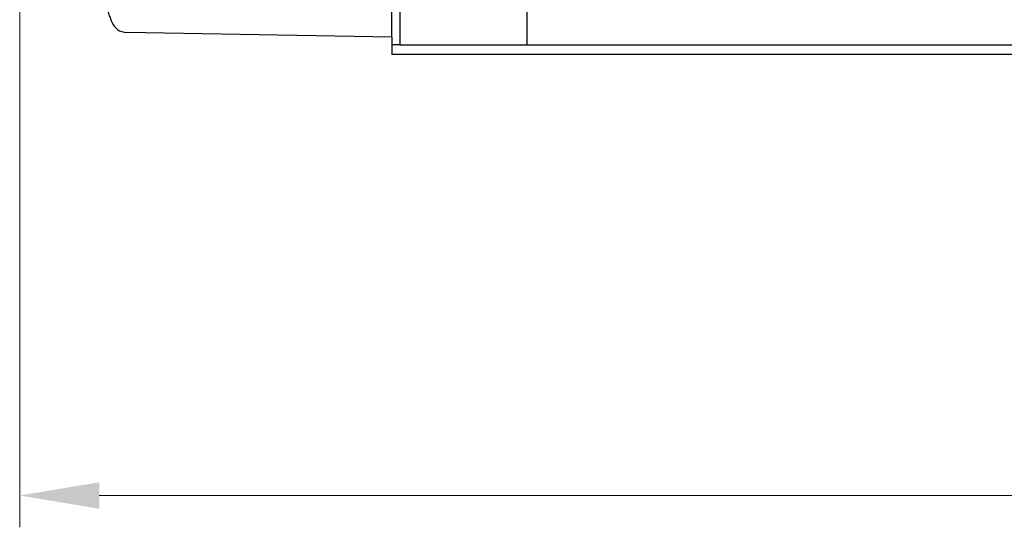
# Model space of a CAD drawing. Header units: millimetres. Extents: x 399 to 6233, y -1870 to 1602.
# Tile 626 of 656: x 5315 to 5346, y 720 to 736. Entities that reach past the tile are written whole.
import ezdxf

# ---------------------------------------------------------------- set-up
doc = ezdxf.new("R2010")
doc.units = ezdxf.units.MM
doc.layers.add('AM_5', color=3, linetype='Continuous', lineweight=25)
doc.layers.add('可見 (ISO)', color=7, linetype='Continuous', lineweight=25)
doc.styles.add('尺寸標註', font='romans.shx', dxfattribs={"bigfont": 'CHINESET.SHX'})
doc.dimstyles.new('CNS1$0', dxfattribs={"dimtxt": 2.5, "dimasz": 2.5, "dimexe": 1, "dimexo": 1, "dimgap": 1.5, "dimtad": 1, "dimtoh": 1, "dimdec": 1, "dimdsep": 46, "dimtxsty": '尺寸標註', "dimcen": 0, "dimclrd": 2, "dimclre": 2, "dimclrt": 1, "dimadec": 0, "dimazin": 2, "dimtp": 0.1, "dimtm": 0.1, "dimtfac": 0.71, "dimtdec": 1, "dimtmove": 0, "dimatfit": 0, "dimfxl": 0, "dimlwd": 13, "dimlwe": 13, "dimarcsym": 0})

# ---------------------------------------------------------------- blocks, each defined once
blk = doc.blocks.new('*D307')
at = {"layer": 'AM_5', "color": 2, "lineweight": 13}
for p, q in [((5314.686, 750.079), (5314.686, 719.715)), ((5530.199, 744.193), (5530.199, 719.715)), ((5317.186, 720.715), (5527.699, 720.715))]:
    blk.add_line(p, q, dxfattribs=at)
at = {"layer": 'AM_5', "color": 2, "lineweight": -2}
for points in [[(5317.186, 721.132), (5317.186, 720.298), (5314.686, 720.715)], [(5527.699, 721.132), (5527.699, 720.298), (5530.199, 720.715)]]:
    blk.add_solid(points, dxfattribs=at)
at = {"layer": 'Defpoints', "color": 0, "lineweight": -2}
for p in [(5314.686, 751.079), (5530.199, 745.193), (5530.199, 720.715)]:
    blk.add_point(p, dxfattribs=at)
at = {"layer": 'AM_5', "color": 1, "insert": (5422.443, 723.465), "char_height": 2.5, "attachment_point": 5, "style": '尺寸標註'}
blk.add_mtext('215.5', dxfattribs=at)

msp = doc.modelspace()

# ---------------------------------------------------------------- linework, layer by layer
at = {"layer": '可見 (ISO)'}
for p, q in [((5326.386, 735.129), (5326.386, 736.879)), ((5326.636, 736.479), (5326.636, 734.879)), ((5330.636, 734.879), (5330.636, 736.479)), ((5326.386, 735.129), (5318.044, 735.274)), ((5326.386, 735.129), (5326.386, 734.879)), ((5326.386, 734.879), (5326.386, 734.579)), ((5326.636, 734.879), (5326.386, 734.879)), ((5326.636, 734.879), (5330.636, 734.879)), ((5330.636, 734.879), (5435.136, 734.879)), ((5439.386, 734.579), (5326.386, 734.579))]:
    msp.add_line(p, q, dxfattribs=at)
msp.add_arc((5318.053, 735.774), 0.5, 199.7685, 269, dxfattribs=at)
msp.add_open_spline([(5317.582, 735.605), (5317.582, 735.605), (5317.569, 735.641), (5317.546, 735.708), (5317.534, 735.741), (5317.519, 735.783), (5317.502, 735.83), (5317.485, 735.878), (5317.466, 735.932), (5317.446, 735.991), (5317.425, 736.051), (5317.402, 736.117), (5317.378, 736.185), (5317.355, 736.254), (5317.33, 736.326), (5317.304, 736.402), (5317.253, 736.554), (5317.2, 736.713), (5317.146, 736.876)], degree=3, knots=[0, 0, 0, 0, 0.000509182, 0.000509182, 0.000509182, 0.00076434, 0.00076434, 0.00076434, 0.001020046, 0.001020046, 0.001020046, 0.001276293, 0.001276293, 0.001276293, 0.001532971, 0.001532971, 0.001532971, 0.002047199, 0.002047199, 0.002047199, 0.002047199], dxfattribs=at)

# ---------------------------------------------------------------- dimensions: what is measured, and where the dimension line sits
at = {"layer": 'AM_5'}
dim = msp.add_linear_dim(base=(5530.199, 720.715), p1=(5314.686, 751.079), p2=(5530.199, 745.193), dimstyle='CNS1$0', override={"dimpost": ''}, dxfattribs=at)
dim.commit()
dim.dimension.update_dxf_attribs({"geometry": '*D307', "text_midpoint": (5422.443, 723.465)})

doc.saveas('drawing.dxf')
